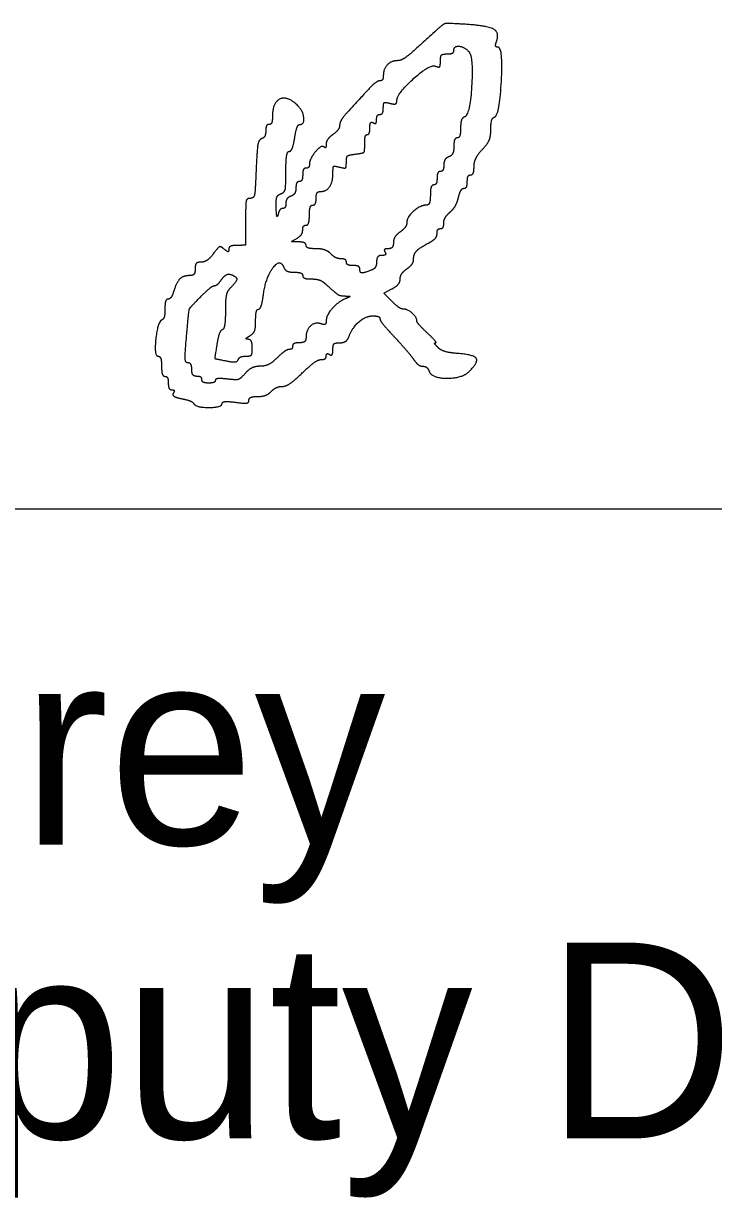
# Model space of a CAD drawing. Extents: x 0 to 34, y 0 to 22.
# Drawn here: x 25.708 to 26.201, y 8.324 to 9.163 of the extents above; entities that cross this region are included whole.
import ezdxf

# ---------------------------------------------------------------- set-up
doc = ezdxf.new("R2010")
doc.units = 0
doc.layers.add('SH_Data', color=7, linetype='Continuous')
doc.layers.add('SH_Text', color=7, linetype='Continuous')

msp = doc.modelspace()

# ---------------------------------------------------------------- linework, layer by layer
at = {"layer": 'SH_Data'}
msp.add_line((24.5, 8.816), (28, 8.816), dxfattribs=at)
at = {"layer": 'SH_Text'}
for p, q in [((25.84537, 8.90774), (25.84537, 8.90774)), ((25.82996, 8.89111), (25.82996, 8.89111))]:
    msp.add_line(p, q, dxfattribs=at)
msp.add_lwpolyline([(25.97145, 8.96432), (25.96576, 8.97002), (25.97156, 8.97312)], dxfattribs=at)
for points in [[(26.02402, 9.1622), (26.01115, 9.16302), (26.00812, 9.16241), (26.00336, 9.15802)], [(26.04608, 9.14936), (26.04866, 9.15609), (26.0399, 9.16119), (26.02402, 9.1622)], [(26.00336, 9.15802), (25.98649, 9.14249), (25.97849, 9.13622), (25.97553, 9.13622)], [(26.01577, 9.14342), (26.01577, 9.14667), (26.02249, 9.14646), (26.02609, 9.14309)], [(26.04477, 9.09589), (26.04842, 9.0971), (26.05098, 9.14582), (26.04739, 9.14582)], [(26.04739, 9.14582), (26.04592, 9.14582), (26.04533, 9.14741), (26.04608, 9.14936)], [(26.00617, 9.13596), (26.00617, 9.13942), (26.00769, 9.14102), (26.01097, 9.14102)], [(26.01097, 9.14102), (26.01361, 9.14102), (26.01577, 9.1421), (26.01577, 9.14342)], [(26.02609, 9.14309), (26.0298, 9.13962), (26.02725, 9.09725), (26.02325, 9.09591)], [(25.97553, 9.13622), (25.97108, 9.13622), (25.96537, 9.13025), (25.96537, 9.12559)], [(25.97497, 9.10738), (25.97497, 9.11249), (25.99856, 9.13383), (26.00252, 9.13231)], [(26.00252, 9.13231), (26.00508, 9.13133), (26.00617, 9.13242), (26.00617, 9.13596)], [(25.96305, 9.12182), (25.96094, 9.12182), (25.95443, 9.11553), (25.93957, 9.09915)], [(25.96537, 9.12559), (25.96537, 9.12352), (25.96433, 9.12182), (25.96305, 9.12182)], [(25.90434, 9.10399), (25.89711, 9.11122), (25.88617, 9.10649), (25.88617, 9.09614)], [(25.90568, 9.09062), (25.90904, 9.09062), (25.90808, 9.10025), (25.90434, 9.10399)], [(25.96537, 9.10239), (25.96537, 9.10579), (25.96661, 9.10665), (25.97017, 9.10571)], [(25.97017, 9.10571), (25.97303, 9.10497), (25.97497, 9.10564), (25.97497, 9.10738)], [(25.88617, 9.09614), (25.88617, 9.09311), (25.88509, 9.09062), (25.88377, 9.09062)], [(25.93957, 9.09915), (25.9366, 9.09587), (25.93417, 9.09177), (25.93417, 9.09004)], [(25.96057, 9.09408), (25.96057, 9.09614), (25.96165, 9.09782), (25.96297, 9.09782)], [(25.96297, 9.09782), (25.96429, 9.09782), (25.96537, 9.09988), (25.96537, 9.10239)], [(26.02325, 9.09591), (26.02178, 9.09542), (26.02057, 9.09187), (26.02057, 9.08802)], [(26.04217, 9.08717), (26.04217, 9.09149), (26.04334, 9.09541), (26.04477, 9.09589)], [(25.88377, 9.09062), (25.88245, 9.09062), (25.88137, 9.08855), (25.88137, 9.08602)], [(25.90205, 9.08102), (25.90289, 9.0863), (25.90453, 9.09062), (25.90568, 9.09062)], [(25.93417, 9.09004), (25.93417, 9.0883), (25.93201, 9.08532), (25.92937, 9.08342)], [(25.95388, 9.08342), (25.95492, 9.08342), (25.95577, 9.08564), (25.95577, 9.08836)], [(25.95577, 9.08836), (25.95577, 9.09108), (25.95685, 9.09264), (25.95817, 9.09182)], [(25.95817, 9.09182), (25.95949, 9.091), (25.96057, 9.09202), (25.96057, 9.09408)], [(26.02057, 9.08802), (26.02057, 9.08417), (26.01949, 9.08102), (26.01817, 9.08102)], [(26.03617, 9.07285), (26.04003, 9.07701), (26.04217, 9.08213), (26.04217, 9.08717)], [(25.87838, 9.08042), (25.87639, 9.07976), (25.8751, 9.07246), (25.87453, 9.05862)], [(25.88137, 9.08602), (25.88137, 9.08349), (25.88002, 9.08097), (25.87838, 9.08042)], [(25.89814, 9.07142), (25.89945, 9.07142), (25.9012, 9.07574), (25.90205, 9.08102)], [(25.92937, 9.08342), (25.92673, 9.08152), (25.92457, 9.0784), (25.92457, 9.07649)], [(25.95208, 9.07682), (25.95202, 9.08045), (25.95283, 9.08342), (25.95388, 9.08342)], [(26.01817, 9.08102), (26.01685, 9.08102), (26.01577, 9.07829), (26.01577, 9.07494)], [(25.89577, 9.05695), (25.89577, 9.06491), (25.89684, 9.07142), (25.89814, 9.07142)], [(25.92305, 9.07454), (25.92128, 9.07631), (25.91257, 9.06592), (25.91257, 9.06204)], [(25.92457, 9.07649), (25.92457, 9.07459), (25.92389, 9.0737), (25.92305, 9.07454)], [(25.94557, 9.06946), (25.95101, 9.07009), (25.95215, 9.07137), (25.95208, 9.07682)], [(26.01577, 9.07494), (26.01577, 9.0716), (26.01415, 9.06825), (26.01217, 9.06749)], [(26.03017, 9.0605), (26.03017, 9.06373), (26.03287, 9.06929), (26.03617, 9.07285)], [(25.91257, 9.06204), (25.91257, 9.0606), (25.91149, 9.05942), (25.91017, 9.05942)], [(25.93417, 9.06011), (25.93782, 9.05916), (25.93897, 9.06004), (25.93897, 9.06378)], [(25.93897, 9.06378), (25.93897, 9.06736), (25.94076, 9.06891), (25.94557, 9.06946)], [(26.00857, 9.06156), (26.00857, 9.05906), (26.00749, 9.05702), (26.00617, 9.05702)], [(26.01217, 9.06749), (26.01019, 9.06673), (26.00857, 9.06406), (26.00857, 9.06156)], [(25.87453, 9.05862), (25.87388, 9.04282), (25.87287, 9.03782), (25.87032, 9.03782)], [(25.89217, 9.04109), (25.89482, 9.04211), (25.89577, 9.04629), (25.89577, 9.05695)], [(25.90777, 9.05462), (25.90777, 9.05198), (25.90669, 9.04982), (25.90537, 9.04982)], [(25.91017, 9.05942), (25.90885, 9.05942), (25.90777, 9.05726), (25.90777, 9.05462)], [(25.91994, 9.04262), (25.92446, 9.04262), (25.92937, 9.04929), (25.92937, 9.05542)], [(25.92937, 9.05542), (25.92937, 9.06019), (25.93032, 9.06112), (25.93417, 9.06011)], [(26.00617, 9.05702), (26.00485, 9.05702), (26.00377, 9.05486), (26.00377, 9.05222)], [(26.02537, 9.04982), (26.02537, 9.05246), (26.02645, 9.05462), (26.02777, 9.05462)], [(26.02777, 9.05462), (26.02909, 9.05462), (26.03017, 9.05727), (26.03017, 9.0605)], [(25.90297, 9.04528), (25.90297, 9.04278), (25.90135, 9.04011), (25.89937, 9.03935)], [(25.90537, 9.04982), (25.90405, 9.04982), (25.90297, 9.04778), (25.90297, 9.04528)], [(26.00137, 9.04742), (26.00005, 9.04742), (25.99897, 9.04418), (25.99897, 9.04022)], [(26.00377, 9.05222), (26.00377, 9.04958), (26.00269, 9.04742), (26.00137, 9.04742)], [(26.01903, 9.03842), (26.01993, 9.04205), (26.02172, 9.04502), (26.02302, 9.04502)], [(26.02302, 9.04502), (26.02431, 9.04502), (26.02537, 9.04718), (26.02537, 9.04982)], [(25.87032, 9.03782), (25.86777, 9.03782), (25.86697, 9.03381), (25.86697, 9.02102)], [(25.88885, 9.03096), (25.88867, 9.03672), (25.8898, 9.04018), (25.89217, 9.04109)], [(25.89937, 9.03935), (25.89739, 9.03859), (25.89577, 9.03632), (25.89577, 9.0343)], [(25.91497, 9.03302), (25.91629, 9.03302), (25.91737, 9.03518), (25.91737, 9.03782)], [(25.91737, 9.03782), (25.91737, 9.04046), (25.91853, 9.04262), (25.91994, 9.04262)], [(25.99897, 9.04022), (25.99897, 9.0361), (25.99769, 9.03298), (25.99597, 9.03294)], [(26.01299, 9.02794), (26.01542, 9.03007), (26.01814, 9.03479), (26.01903, 9.03842)], [(25.89023, 9.02642), (25.88962, 9.02411), (25.889, 9.02616), (25.88885, 9.03096)], [(25.89355, 9.03062), (25.89232, 9.03062), (25.89083, 9.02873), (25.89023, 9.02642)], [(25.89577, 9.0343), (25.89577, 9.03228), (25.89477, 9.03062), (25.89355, 9.03062)], [(25.91257, 9.02582), (25.91257, 9.02978), (25.91365, 9.03302), (25.91497, 9.03302)], [(25.99597, 9.03294), (25.99158, 9.03282), (25.98217, 9.02438), (25.98217, 9.02056)], [(26.00857, 9.02014), (26.00857, 9.0223), (26.01056, 9.02581), (26.01299, 9.02794)], [(25.86697, 9.02102), (25.86697, 9.0047), (25.8668, 9.00422), (25.86097, 9.00422)], [(25.91017, 9.01862), (25.91149, 9.01862), (25.91257, 9.02186), (25.91257, 9.02582)], [(25.98217, 9.02056), (25.98217, 9.01876), (25.98001, 9.01572), (25.97737, 9.01382)], [(26.00617, 9.01622), (26.00749, 9.01622), (26.00857, 9.01798), (26.00857, 9.02014)], [(25.90357, 9.00921), (25.90588, 9.01056), (25.90777, 9.01322), (25.90777, 9.01514)], [(25.90777, 9.01514), (25.90777, 9.01705), (25.90885, 9.01862), (25.91017, 9.01862)], [(25.97737, 9.01382), (25.97473, 9.01192), (25.97257, 9.00844), (25.97257, 9.00609)], [(25.99842, 9.00633), (26.00136, 9.0079), (26.00377, 9.01077), (26.00377, 9.01271)], [(26.00377, 9.01271), (26.00377, 9.01464), (26.00485, 9.01622), (26.00617, 9.01622)], [(25.85171, 9.00153), (25.84919, 9.00363), (25.84744, 9.00289), (25.84394, 8.99823)], [(25.86097, 9.00422), (25.85767, 9.00422), (25.85497, 9.00301), (25.85497, 9.00153)], [(25.90477, 9.00669), (25.89995, 9.00676), (25.89982, 9.00703), (25.90357, 9.00921)], [(25.91017, 9.00422), (25.91017, 9.00554), (25.90774, 9.00665), (25.90477, 9.00669)], [(25.9172, 9.00182), (25.91333, 9.00182), (25.91017, 9.0029), (25.91017, 9.00422)], [(25.97257, 9.00609), (25.97257, 9.00374), (25.97089, 9.00182), (25.96883, 9.00182)], [(25.98697, 8.99412), (25.98697, 8.998), (25.99112, 9.00242), (25.99842, 9.00633)], [(25.84394, 8.99823), (25.84146, 8.99492), (25.83753, 8.99222), (25.8352, 8.99222)], [(25.85497, 9.00153), (25.85497, 8.99954), (25.85412, 8.99954), (25.85171, 9.00153)], [(25.92783, 8.99822), (25.92585, 9.0002), (25.92106, 9.00182), (25.9172, 9.00182)], [(25.9352, 8.99462), (25.93312, 8.99462), (25.92981, 8.99624), (25.92783, 8.99822)], [(25.93897, 8.99222), (25.93897, 8.99354), (25.93727, 8.99462), (25.9352, 8.99462)], [(25.96431, 8.99702), (25.96224, 8.99702), (25.96057, 8.99499), (25.96057, 8.99248)], [(25.96657, 8.99942), (25.96739, 8.9981), (25.96637, 8.99702), (25.96431, 8.99702)], [(25.96883, 9.00182), (25.96677, 9.00182), (25.96575, 9.00074), (25.96657, 8.99942)], [(25.83097, 8.98742), (25.83097, 8.98466), (25.82937, 8.98262), (25.8272, 8.98262)], [(25.8352, 8.99222), (25.83257, 8.99222), (25.83097, 8.9904), (25.83097, 8.98742)], [(25.87981, 8.96949), (25.88146, 8.98151), (25.89177, 8.99506), (25.89428, 8.98851)], [(25.89428, 8.98851), (25.89502, 8.98659), (25.89835, 8.98502), (25.9017, 8.98502)], [(25.94377, 8.98982), (25.94113, 8.98982), (25.93897, 8.9909), (25.93897, 8.99222)], [(25.94857, 8.98742), (25.94857, 8.98874), (25.94641, 8.98982), (25.94377, 8.98982)], [(25.95677, 8.98648), (25.95128, 8.98437), (25.94857, 8.98468), (25.94857, 8.98742)], [(25.96057, 8.99248), (25.96057, 8.98998), (25.95886, 8.98728), (25.95677, 8.98648)], [(25.97737, 8.9801), (25.97737, 8.98222), (25.97953, 8.98552), (25.98217, 8.98742)], [(25.98217, 8.98742), (25.98481, 8.98932), (25.98697, 8.99234), (25.98697, 8.99412)], [(25.8272, 8.98262), (25.82244, 8.98262), (25.81769, 8.97794), (25.81553, 8.97111)], [(25.84476, 8.97542), (25.84583, 8.97542), (25.8482, 8.97748), (25.85001, 8.98)], [(25.85001, 8.98), (25.85183, 8.98252), (25.85477, 8.98403), (25.85654, 8.98334)], [(25.85654, 8.98334), (25.86077, 8.98172), (25.86063, 8.97834), (25.85617, 8.97388)], [(25.9017, 8.98502), (25.90504, 8.98502), (25.90777, 8.98394), (25.90777, 8.98262)], [(25.90777, 8.98262), (25.90777, 8.9813), (25.91055, 8.98022), (25.91394, 8.98022)], [(25.91394, 8.98022), (25.91734, 8.98022), (25.92162, 8.97887), (25.92346, 8.97722)], [(25.97156, 8.97312), (25.97476, 8.97483), (25.97737, 8.97797), (25.97737, 8.9801)], [(25.81553, 8.97111), (25.8146, 8.9682), (25.81284, 8.96582), (25.81161, 8.96582)], [(25.83468, 8.96729), (25.83915, 8.97176), (25.84369, 8.97542), (25.84476, 8.97542)], [(25.85617, 8.97388), (25.85387, 8.97157), (25.85257, 8.96565), (25.85257, 8.95745)], [(25.87624, 8.95862), (25.87739, 8.95862), (25.87899, 8.96351), (25.87981, 8.96949)], [(25.92346, 8.97722), (25.93185, 8.9697), (25.93425, 8.96821), (25.93827, 8.96803)], [(25.81161, 8.96582), (25.81038, 8.96582), (25.80937, 8.96267), (25.80937, 8.95882)], [(25.82485, 8.93969), (25.82641, 8.95758), (25.82721, 8.95982), (25.83468, 8.96729)], [(25.93911, 8.96648), (25.93355, 8.96428), (25.92457, 8.95436), (25.92457, 8.9504)], [(25.93827, 8.96803), (25.94148, 8.96789), (25.94169, 8.96749), (25.93911, 8.96648)], [(25.97983, 8.95862), (25.97836, 8.95862), (25.97459, 8.96119), (25.97145, 8.96432)], [(25.80937, 8.95882), (25.80937, 8.95497), (25.80845, 8.95146), (25.80732, 8.95102)], [(25.85257, 8.95745), (25.85257, 8.95039), (25.85154, 8.94426), (25.85028, 8.94382)], [(25.87417, 8.95034), (25.87417, 8.95489), (25.8751, 8.95862), (25.87624, 8.95862)], [(25.94073, 8.93882), (25.94336, 8.94565), (25.95279, 8.95382), (25.95806, 8.95382)], [(25.95806, 8.95382), (25.96076, 8.95382), (25.96297, 8.95291), (25.96297, 8.9518)], [(25.98937, 8.95016), (25.98937, 8.95275), (25.98275, 8.95862), (25.97983, 8.95862)], [(25.80732, 8.95102), (25.80421, 8.9498), (25.8015, 8.92502), (25.80449, 8.92502)], [(25.86997, 8.93961), (25.87269, 8.94119), (25.87417, 8.94498), (25.87417, 8.95034)], [(25.92103, 8.94813), (25.91684, 8.94973), (25.91017, 8.94375), (25.91017, 8.93839)], [(25.92457, 8.9504), (25.92457, 8.94819), (25.92319, 8.9473), (25.92103, 8.94813)], [(25.96297, 8.9518), (25.96297, 8.95069), (25.96756, 8.94487), (25.97317, 8.93887)], [(25.99682, 8.94158), (25.99272, 8.94541), (25.98937, 8.94927), (25.98937, 8.95016)], [(25.82586, 8.92022), (25.82393, 8.92022), (25.82364, 8.92582), (25.82485, 8.93969)], [(25.85028, 8.94382), (25.84903, 8.94338), (25.84729, 8.93859), (25.84643, 8.93317)], [(25.86877, 8.93709), (25.86711, 8.93713), (25.86764, 8.93825), (25.86997, 8.93961)], [(25.87177, 8.93102), (25.87177, 8.93432), (25.87042, 8.93705), (25.86877, 8.93709)], [(25.91017, 8.93839), (25.91017, 8.93622), (25.90813, 8.93462), (25.90537, 8.93462)], [(25.93425, 8.93462), (25.93693, 8.93462), (25.93985, 8.93651), (25.94073, 8.93882)], [(25.97317, 8.93887), (25.97878, 8.93286), (25.98496, 8.92567), (25.9869, 8.92288)], [(26.00265, 8.93462), (26.00355, 8.93462), (26.00092, 8.93775), (25.99682, 8.94158)], [(25.84643, 8.93317), (25.8449, 8.9235), (25.84501, 8.92329), (25.8529, 8.92171)], [(25.86717, 8.92502), (25.87048, 8.92502), (25.87177, 8.92671), (25.87177, 8.93102)], [(25.89806, 8.92982), (25.89668, 8.92982), (25.89285, 8.92712), (25.88955, 8.92382)], [(25.90057, 8.93222), (25.90057, 8.9309), (25.89944, 8.92982), (25.89806, 8.92982)], [(25.90537, 8.93462), (25.90273, 8.93462), (25.90057, 8.93354), (25.90057, 8.93222)], [(25.92697, 8.92622), (25.92829, 8.92541), (25.92937, 8.92696), (25.92937, 8.92968)], [(25.92937, 8.92968), (25.92937, 8.93305), (25.93092, 8.93462), (25.93425, 8.93462)], [(26.00447, 8.93118), (26.00258, 8.93307), (26.00176, 8.93462), (26.00265, 8.93462)], [(26.01842, 8.92698), (26.01265, 8.92739), (26.00637, 8.92928), (26.00447, 8.93118)], [(25.80449, 8.92502), (25.80585, 8.92502), (25.80697, 8.92178), (25.80697, 8.91782)], [(25.82857, 8.91542), (25.82857, 8.91806), (25.82735, 8.92022), (25.82586, 8.92022)], [(25.8529, 8.92171), (25.85769, 8.92076), (25.86126, 8.9211), (25.86175, 8.92256)], [(25.86175, 8.92256), (25.8622, 8.92391), (25.86464, 8.92502), (25.86717, 8.92502)], [(25.88955, 8.92382), (25.88624, 8.92051), (25.88077, 8.91782), (25.87734, 8.91782)], [(25.90748, 8.91302), (25.91292, 8.9183), (25.91899, 8.92262), (25.92097, 8.92262)], [(25.92097, 8.92262), (25.92295, 8.92262), (25.92457, 8.92377), (25.92457, 8.92516)], [(25.92457, 8.92516), (25.92457, 8.92656), (25.92565, 8.92704), (25.92697, 8.92622)], [(25.9869, 8.92288), (25.98884, 8.9201), (25.99185, 8.91782), (25.99358, 8.91782)], [(26.02692, 8.91423), (26.03351, 8.92082), (26.02996, 8.92615), (26.01842, 8.92698)], [(25.80697, 8.91782), (25.80697, 8.91386), (25.80805, 8.91062), (25.80937, 8.91062)], [(25.80937, 8.91062), (25.81069, 8.91062), (25.81177, 8.90846), (25.81177, 8.90582)], [(25.83217, 8.91062), (25.83017, 8.91062), (25.82857, 8.91275), (25.82857, 8.91542)], [(25.83577, 8.90822), (25.83577, 8.90954), (25.83415, 8.91062), (25.83217, 8.91062)], [(25.86673, 8.91275), (25.86339, 8.90889), (25.8603, 8.90791), (25.85385, 8.90867)], [(25.87734, 8.91782), (25.87393, 8.91782), (25.86915, 8.91554), (25.86673, 8.91275)], [(25.89325, 8.90342), (25.89564, 8.90342), (25.90204, 8.90774), (25.90748, 8.91302)], [(25.99358, 8.91782), (25.99531, 8.91782), (25.99734, 8.9162), (25.9981, 8.91422)], [(25.9981, 8.91422), (26, 8.90928), (26.02198, 8.90929), (26.02692, 8.91423)], [(25.81177, 8.90582), (25.81177, 8.90318), (25.81291, 8.90102), (25.81431, 8.90102)], [(25.84057, 8.90582), (25.83793, 8.90582), (25.83577, 8.9069), (25.83577, 8.90822)], [(25.84537, 8.90774), (25.84537, 8.90668), (25.84321, 8.90582), (25.84057, 8.90582)], [(25.85385, 8.90867), (25.84919, 8.90921), (25.84537, 8.90879), (25.84537, 8.90774)], [(25.88531, 8.89982), (25.88729, 8.9018), (25.89087, 8.90342), (25.89325, 8.90342)], [(25.81431, 8.90102), (25.81571, 8.90102), (25.81618, 8.89993), (25.81535, 8.89859)], [(25.81535, 8.89859), (25.81452, 8.89724), (25.81714, 8.89551), (25.82126, 8.89468)], [(25.82126, 8.89468), (25.82534, 8.89387), (25.82925, 8.89226), (25.82996, 8.89111)], [(25.86937, 8.89351), (25.86937, 8.895), (25.87215, 8.89622), (25.87554, 8.89622)], [(25.87554, 8.89622), (25.87894, 8.89622), (25.88333, 8.89784), (25.88531, 8.89982)], [(25.82996, 8.89111), (25.83168, 8.88834), (25.85017, 8.88841), (25.85017, 8.89119)], [(25.85017, 8.89119), (25.85017, 8.89239), (25.85449, 8.89279), (25.85977, 8.89208)], [(25.85977, 8.89208), (25.86607, 8.89123), (25.86937, 8.89172), (25.86937, 8.89351)]]:
    msp.add_open_spline(points, degree=2, dxfattribs=at)

# ---------------------------------------------------------------- texts
for s, p in [('Thomas D. Corey', (24.5, 8.576)), ('District       Deputy Director', (24.5, 8.366))]:
    msp.add_text(s, height=0.1399997, dxfattribs=at).set_placement(p)

doc.saveas('drawing.dxf')
